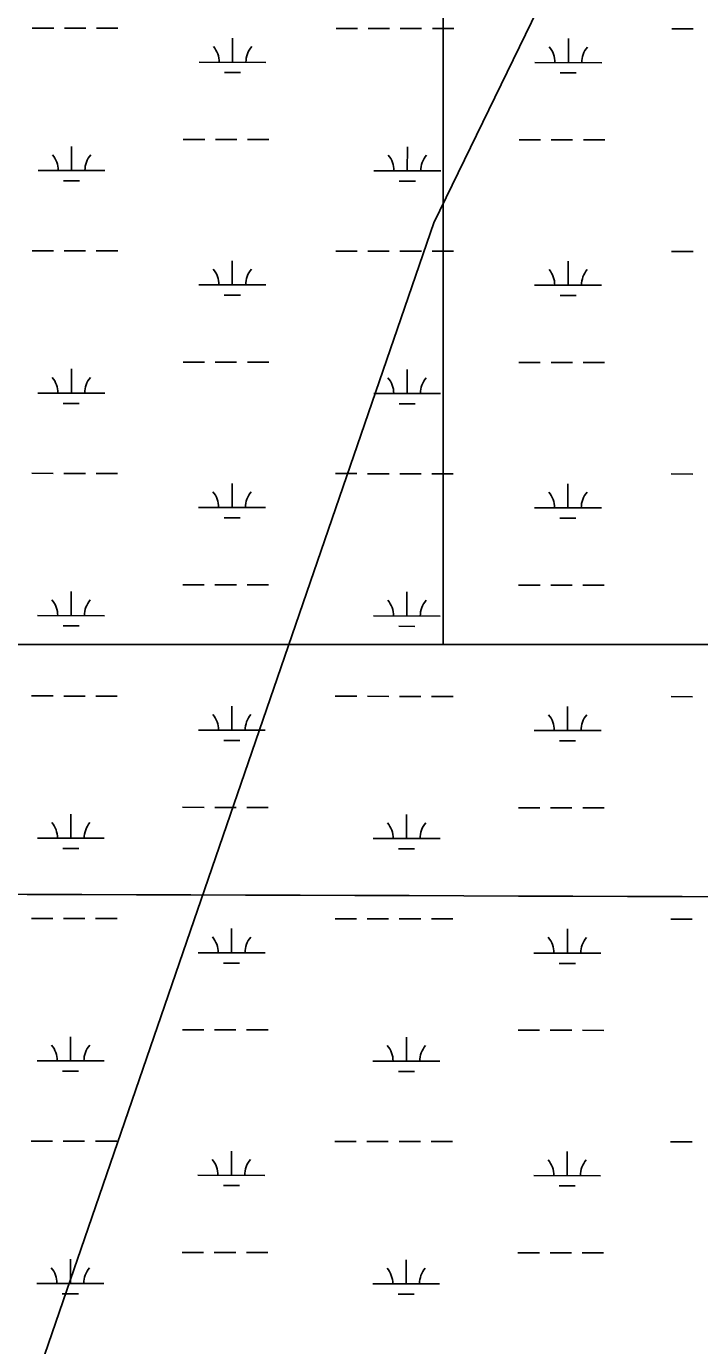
# Model space of a CAD drawing. Extents: x 3148686 to 3186545, y 916144 to 941516.
# Drawn here: x 3157939 to 3158945, y 932988 to 934959 of the extents above; entities that cross this region are included whole.
import ezdxf

# ---------------------------------------------------------------- set-up
doc = ezdxf.new("R2010")
doc.units = 0
for name, color, linetype in [('V-GRID-MAJR', 7, 'Continuous'), ('V-SITE-VEGE', 7, 'Continuous'), ('V-TOPO-BNDY', 7, 'Continuous'), ('V-WETL-SWMP', 7, 'Continuous')]:
    doc.layers.add(name, color=color, linetype=linetype)

msp = doc.modelspace()

# ---------------------------------------------------------------- linework, layer by layer
at = {"layer": 'V-GRID-MAJR'}
msp.add_spline([(3152965.6, 933679.7), (3155575.1, 933670.5), (3160794.2, 933652.6), (3166013.2, 933635.6), (3171232.3, 933619.2), (3176451.4, 933603.7), (3181670.5, 933588.9), (3184280, 933581.8)], degree=3, dxfattribs=at)
at = {"layer": 'V-SITE-VEGE'}
for p, q in [((3158561.4, 939725.3), (3158561.4, 934035.8)), ((3158561.4, 934035.8), (3158561.4, 939725.3)), ((3157650.8, 934035.8), (3158561.4, 934035.8)), ((3161771.7, 934035.8), (3157650.8, 934035.8)), ((3158561.4, 934035.8), (3161771.7, 934035.8))]:
    msp.add_line(p, q, dxfattribs=at)
at = {"layer": 'V-TOPO-BNDY'}
for p, q in [((3158547.5, 934665.8), (3160786.1, 939259.4)), ((3156975.7, 930095.6), (3158547.5, 934665.8))]:
    msp.add_line(p, q, dxfattribs=at)
at = {"layer": 'V-WETL-SWMP'}
for p, q in [((3157947.5, 934956.8), (3157979.5, 934956.8)), ((3157995.5, 934956.8), (3158027.5, 934956.7)), ((3158043.5, 934956.7), (3158075.5, 934956.7)), ((3158401.4, 934956.3), (3158433.4, 934956.3)), ((3158449.4, 934956.3), (3158481.4, 934956.3)), ((3158497.4, 934956.2), (3158529.4, 934956.2)), ((3158545.4, 934956.2), (3158577.4, 934956.2)), ((3158903.3, 934955.8), (3158935.3, 934955.8)), ((3158246.7, 934905.8), (3158246.8, 934941.8)), ((3158748.7, 934905.2), (3158748.7, 934941.2)), ((3158196.7, 934905.8), (3158296.7, 934905.7)), ((3158698.7, 934905.3), (3158798.7, 934905.2)), ((3158234.7, 934890.3), (3158258.7, 934890.3)), ((3158736.6, 934889.8), (3158760.6, 934889.8)), ((3158173.2, 934790.4), (3158205.2, 934790.4)), ((3158221.2, 934790.4), (3158253.2, 934790.3)), ((3158269.2, 934790.3), (3158301.2, 934790.3)), ((3158675.1, 934789.9), (3158707.1, 934789.8)), ((3158723.1, 934789.8), (3158755.1, 934789.8)), ((3158771.1, 934789.8), (3158803.1, 934789.7)), ((3158006.1, 934744.1), (3158006.1, 934780.1)), ((3158508, 934743.6), (3158508.1, 934779.6)), ((3157956.1, 934744.2), (3158056.1, 934744.1)), ((3157994.1, 934728.7), (3158018.1, 934728.7)), ((3158458, 934743.7), (3158558, 934743.6)), ((3158496, 934728.2), (3158520, 934728.2)), ((3157947.1, 934624.1), (3157979.1, 934624.1)), ((3157995.1, 934624.1), (3158027.1, 934624.1)), ((3158043.1, 934624), (3158075.1, 934624)), ((3158246.4, 934573.1), (3158246.4, 934609.1)), ((3158401, 934623.7), (3158433, 934623.6)), ((3158449, 934623.6), (3158481, 934623.6)), ((3158497, 934623.6), (3158529, 934623.5)), ((3158545, 934623.5), (3158577, 934623.5)), ((3158748.3, 934572.6), (3158748.3, 934608.6)), ((3158903, 934623.1), (3158935, 934623.1)), ((3158196.4, 934573.1), (3158296.4, 934573)), ((3158698.3, 934572.6), (3158798.3, 934572.5)), ((3158234.4, 934557.7), (3158258.4, 934557.6)), ((3158736.3, 934557.1), (3158760.3, 934557.1)), ((3158172.9, 934457.7), (3158204.9, 934457.7)), ((3158220.9, 934457.7), (3158252.9, 934457.6)), ((3158268.9, 934457.6), (3158300.9, 934457.6)), ((3158674.8, 934457.2), (3158706.8, 934457.2)), ((3158722.8, 934457.1), (3158754.8, 934457.1)), ((3158770.8, 934457.1), (3158802.8, 934457.1)), ((3158005.8, 934411.5), (3158005.8, 934447.5)), ((3158507.7, 934410.9), (3158507.7, 934446.9)), ((3157955.8, 934411.5), (3158055.8, 934411.4)), ((3158457.7, 934411), (3158557.7, 934410.9)), ((3157993.7, 934396.1), (3158017.7, 934396)), ((3158495.6, 934395.5), (3158519.6, 934395.5)), ((3157946.8, 934291.5), (3157978.8, 934291.4)), ((3157994.8, 934291.4), (3158026.8, 934291.4)), ((3158042.8, 934291.4), (3158074.8, 934291.3)), ((3158246, 934240.4), (3158246.1, 934276.4)), ((3158400.7, 934291), (3158432.7, 934291)), ((3158448.7, 934290.9), (3158480.7, 934290.9)), ((3158496.7, 934290.9), (3158528.7, 934290.9)), ((3158544.7, 934290.8), (3158576.7, 934290.8)), ((3158748, 934239.9), (3158748, 934275.9)), ((3158902.6, 934290.5), (3158934.6, 934290.4)), ((3158196, 934240.5), (3158296, 934240.4)), ((3158698, 934239.9), (3158798, 934239.8)), ((3158234, 934225), (3158258, 934225)), ((3158735.9, 934224.5), (3158759.9, 934224.4)), ((3158172.5, 934125.1), (3158204.5, 934125)), ((3158220.5, 934125), (3158252.5, 934125)), ((3158268.5, 934125), (3158300.5, 934124.9)), ((3158674.4, 934124.5), (3158706.4, 934124.5)), ((3158722.4, 934124.5), (3158754.4, 934124.4)), ((3158770.4, 934124.4), (3158802.4, 934124.4)), ((3158005.4, 934078.8), (3158005.4, 934114.8)), ((3158507.3, 934078.3), (3158507.4, 934114.3)), ((3157955.4, 934078.9), (3158055.4, 934078.7)), ((3158457.3, 934078.3), (3158557.3, 934078.2)), ((3157993.4, 934063.4), (3158017.4, 934063.4)), ((3158495.3, 934062.9), (3158519.3, 934062.8)), ((3157946.4, 933958.8), (3157978.4, 933958.8)), ((3157994.4, 933958.7), (3158026.4, 933958.7)), ((3158042.4, 933958.7), (3158074.4, 933958.7)), ((3158400.3, 933958.3), (3158432.3, 933958.3)), ((3158448.3, 933958.3), (3158480.3, 933958.2)), ((3158496.3, 933958.2), (3158528.3, 933958.2)), ((3158544.3, 933958.2), (3158576.3, 933958.1)), ((3158902.3, 933957.8), (3158934.3, 933957.7)), ((3158245.7, 933907.7), (3158245.7, 933943.7)), ((3158747.6, 933907.2), (3158747.6, 933943.2)), ((3158195.7, 933907.8), (3158295.7, 933907.7)), ((3158697.6, 933907.3), (3158797.6, 933907.2)), ((3158233.7, 933892.3), (3158257.7, 933892.3)), ((3158735.6, 933891.8), (3158759.6, 933891.8)), ((3158005.1, 933746.1), (3158005.1, 933782.1)), ((3158172.2, 933792.4), (3158204.2, 933792.3)), ((3158220.2, 933792.3), (3158252.2, 933792.3)), ((3158268.2, 933792.3), (3158300.2, 933792.2)), ((3158507, 933745.6), (3158507, 933781.6)), ((3158674.1, 933791.8), (3158706.1, 933791.8)), ((3158722.1, 933791.8), (3158754.1, 933791.8)), ((3158770.1, 933791.7), (3158802.1, 933791.7)), ((3157955.1, 933746.2), (3158055.1, 933746.1)), ((3158457, 933745.6), (3158557, 933745.5)), ((3157993, 933730.7), (3158017, 933730.7)), ((3158494.9, 933730.2), (3158518.9, 933730.2)), ((3157946.1, 933626.1), (3157978.1, 933626.1)), ((3157994.1, 933626.1), (3158026.1, 933626)), ((3158042.1, 933626), (3158074.1, 933626)), ((3158400, 933625.6), (3158432, 933625.6)), ((3158448, 933625.6), (3158480, 933625.6)), ((3158496, 933625.5), (3158528, 933625.5)), ((3158544, 933625.5), (3158576, 933625.5)), ((3158901.9, 933625.1), (3158933.9, 933625.1)), ((3158245.3, 933575.1), (3158245.4, 933611.1)), ((3158747.3, 933574.5), (3158747.3, 933610.5)), ((3158195.3, 933575.1), (3158295.3, 933575)), ((3158697.3, 933574.6), (3158797.3, 933574.5)), ((3158233.3, 933559.6), (3158257.3, 933559.6)), ((3158735.2, 933559.1), (3158759.2, 933559.1)), ((3158004.7, 933413.4), (3158004.7, 933449.4)), ((3158171.8, 933459.7), (3158203.8, 933459.7)), ((3158219.8, 933459.7), (3158251.8, 933459.6)), ((3158267.8, 933459.6), (3158299.8, 933459.6)), ((3158506.6, 933412.9), (3158506.7, 933448.9)), ((3158673.7, 933459.2), (3158705.7, 933459.1)), ((3158721.7, 933459.1), (3158753.7, 933459.1)), ((3158769.7, 933459.1), (3158801.7, 933459)), ((3157954.7, 933413.5), (3158054.7, 933413.4)), ((3158456.6, 933413), (3158556.6, 933412.9)), ((3157992.7, 933398), (3158016.7, 933398)), ((3158494.6, 933397.5), (3158518.6, 933397.5)), ((3157945.7, 933293.4), (3157977.7, 933293.4)), ((3157993.7, 933293.4), (3158025.7, 933293.4)), ((3158041.7, 933293.3), (3158073.7, 933293.3)), ((3158399.6, 933293), (3158431.6, 933292.9)), ((3158447.6, 933292.9), (3158479.6, 933292.9)), ((3158495.6, 933292.9), (3158527.6, 933292.8)), ((3158543.6, 933292.8), (3158575.6, 933292.8)), ((3158901.6, 933292.4), (3158933.6, 933292.4)), ((3158245, 933242.4), (3158245, 933278.4)), ((3158746.9, 933241.9), (3158746.9, 933277.9)), ((3158195, 933242.4), (3158295, 933242.3)), ((3158696.9, 933241.9), (3158796.9, 933241.8)), ((3158233, 933227), (3158257, 933226.9)), ((3158734.9, 933226.4), (3158758.9, 933226.4)), ((3158004.4, 933080.8), (3158004.4, 933116.8)), ((3158171.5, 933127), (3158203.5, 933127)), ((3158219.5, 933127), (3158251.5, 933126.9)), ((3158267.5, 933126.9), (3158299.5, 933126.9)), ((3158506.3, 933080.2), (3158506.3, 933116.2)), ((3158673.4, 933126.5), (3158705.4, 933126.5)), ((3158721.4, 933126.4), (3158753.4, 933126.4)), ((3158769.4, 933126.4), (3158801.4, 933126.4)), ((3157954.4, 933080.8), (3158054.4, 933080.7)), ((3158456.3, 933080.3), (3158556.3, 933080.2)), ((3157992.3, 933065.4), (3158016.3, 933065.3)), ((3158494.2, 933064.8), (3158518.2, 933064.8))]:
    msp.add_line(p, q, dxfattribs=at)
for centre, start, end in [((3158191.5, 934906.3), 359.1678, 40.7115), ((3158302, 934906.2), 139.1678, 180.7115), ((3158693.4, 934905.8), 359.1678, 40.7115), ((3158803.9, 934905.6), 139.1678, 180.7115), ((3157950.9, 934744.7), 359.1678, 40.7115), ((3158061.4, 934744.6), 139.1678, 180.7115), ((3158452.8, 934744.2), 359.1678, 40.7115), ((3158563.3, 934744), 139.1678, 180.7115), ((3158191.2, 934573.6), 359.1678, 40.7115), ((3158301.6, 934573.5), 139.1678, 180.7115), ((3158693.1, 934573.1), 359.1678, 40.7115), ((3158803.6, 934573), 139.1678, 180.7115), ((3157950.5, 934412), 359.1678, 40.7115), ((3158061, 934411.9), 139.1678, 180.7115), ((3158452.4, 934411.5), 359.1678, 40.7115), ((3158562.9, 934411.4), 139.1678, 180.7115), ((3158190.8, 934240.9), 359.1678, 40.7115), ((3158301.3, 934240.8), 139.1678, 180.7115), ((3158692.7, 934240.4), 359.1678, 40.7115), ((3158803.2, 934240.3), 139.1678, 180.7115), ((3157950.2, 934079.3), 359.1678, 40.7115), ((3158060.6, 934079.2), 139.1678, 180.7115), ((3158452.1, 934078.8), 359.1678, 40.7115), ((3158562.6, 934078.7), 139.1678, 180.7115), ((3158190.5, 933908.3), 359.1678, 40.7115), ((3158300.9, 933908.1), 139.1678, 180.7115), ((3158692.4, 933907.7), 359.1678, 40.7115), ((3158802.8, 933907.6), 139.1678, 180.7115), ((3157949.8, 933746.7), 359.1678, 40.7115), ((3158060.3, 933746.5), 139.1678, 180.7115), ((3158451.7, 933746.1), 359.1678, 40.7115), ((3158562.2, 933746), 139.1678, 180.7115), ((3158190.1, 933575.6), 359.1678, 40.7115), ((3158300.6, 933575.5), 139.1678, 180.7115), ((3158692, 933575.1), 359.1678, 40.7115), ((3158802.5, 933574.9), 139.1678, 180.7115), ((3157949.5, 933414), 359.1678, 40.7115), ((3158059.9, 933413.9), 139.1678, 180.7115), ((3158451.4, 933413.5), 359.1678, 40.7115), ((3158561.9, 933413.3), 139.1678, 180.7115), ((3158189.8, 933242.9), 359.1678, 40.7115), ((3158300.2, 933242.8), 139.1678, 180.7115), ((3158691.7, 933242.4), 359.1678, 40.7115), ((3158802.1, 933242.3), 139.1678, 180.7115), ((3157949.1, 933081.3), 359.1678, 40.7115), ((3158059.6, 933081.2), 139.1678, 180.7115), ((3158451, 933080.8), 359.1678, 40.7115), ((3158561.5, 933080.7), 139.1678, 180.7115)]:
    msp.add_arc(centre, 35.2, start, end, dxfattribs=at)

doc.saveas('drawing.dxf')
